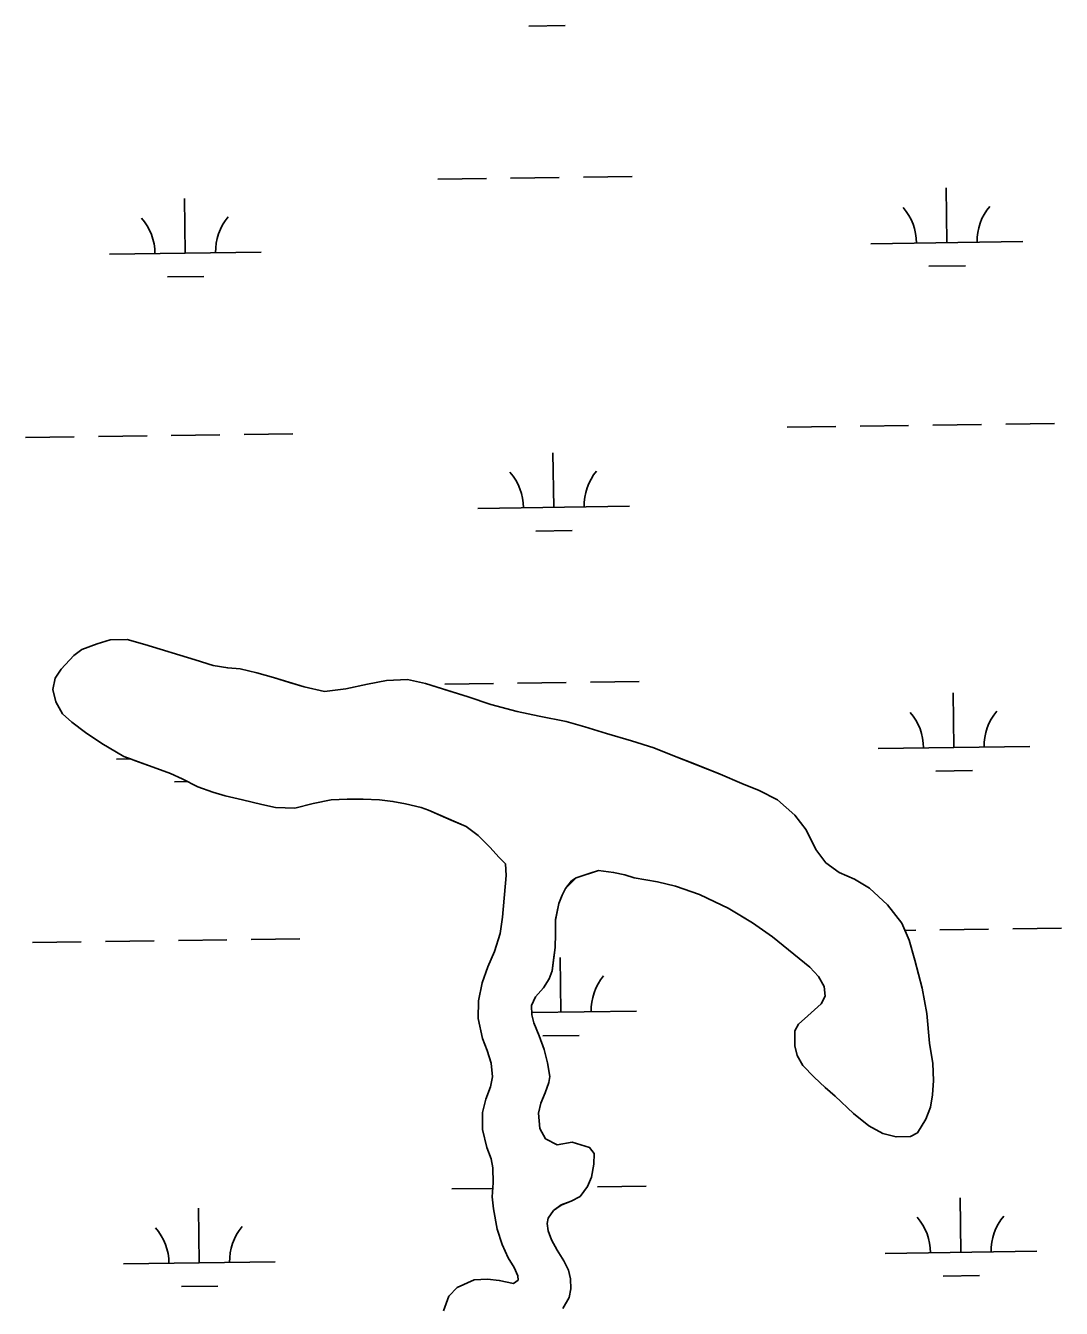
# Model space of a CAD drawing. Extents: x 3767014 to 3805179, y 361544 to 387384.
# Drawn here: x 3800811 to 3801493, y 376887 to 377732 of the extents above; entities that cross this region are included whole.
import ezdxf

# ---------------------------------------------------------------- set-up
doc = ezdxf.new("R2010")
doc.units = 0
doc.layers.add('V-TOPO-SHOR', color=7, linetype='Continuous')
doc.layers.add('V-WETL-SWMP', color=7, linetype='Continuous')

msp = doc.modelspace()

# ---------------------------------------------------------------- linework, layer by layer
at = {"layer": 'V-TOPO-SHOR'}
for points in [[(3800875.37, 377250.362), (3800860.712, 377258.974), (3800850.012, 377266.189), (3800840.939, 377272.937), (3800834.889, 377278.522), (3800830.47, 377286.436), (3800828.61, 377294.579), (3800830.007, 377302.023), (3800833.964, 377307.839), (3800842.342, 377316.914), (3800847.693, 377320.867), (3800857.7, 377324.588), (3800866.308, 377327.146), (3800877.477, 377327.377), (3800889.11, 377324.119), (3800922.38, 377314.106), (3800934.246, 377310.383), (3800943.785, 377308.753), (3800951.928, 377308.052), (3800962.863, 377305.49), (3800974.03, 377302.465), (3800984.502, 377299.205), (3800994.039, 377296.178), (3801007.534, 377293.151), (3801021.495, 377295.011), (3801035.921, 377298.033), (3801048.485, 377300.358), (3801062.213, 377301.052), (3801074.079, 377298.492), (3801089.435, 377293.604), (3801102.231, 377289.647), (3801117.12, 377284.525), (3801134.571, 377280.099), (3801148.995, 377276.841), (3801166.678, 377273.347), (3801179.009, 377269.855), (3801193.435, 377265.431), (3801209.72, 377260.776), (3801224.609, 377256.119), (3801237.174, 377250.999), (3801251.366, 377245.412), (3801268.348, 377238.662), (3801282.541, 377232.61), (3801293.94, 377227.955), (3801306.04, 377221.903), (3801317.439, 377211.663), (3801324.881, 377202.124), (3801331.394, 377189.092), (3801337.909, 377180.249), (3801346.748, 377173.966), (3801356.752, 377169.542), (3801366.757, 377163.492), (3801378.621, 377152.554), (3801387.925, 377140.454), (3801392.809, 377129.284), (3801396.531, 377116.255), (3801401.413, 377097.641), (3801404.436, 377081.12), (3801406.294, 377061.576), (3801408.385, 377048.079), (3801408.847, 377036.911), (3801408.149, 377027.372), (3801406.75, 377019.229), (3801403.725, 377011.32), (3801398.372, 377002.478), (3801393.719, 376999.918), (3801384.179, 376999.687), (3801375.338, 377002.018), (3801366.263, 377006.904), (3801356.027, 377015.049), (3801343.932, 377026.452), (3801337.417, 377032.271), (3801330.206, 377039.019), (3801322.762, 377046.699), (3801319.041, 377053.447), (3801317.412, 377059.728), (3801317.414, 377069.501), (3801319.974, 377073.923), (3801326.024, 377079.506), (3801334.867, 377087.413), (3801337.427, 377092.531), (3801336.731, 377098.814), (3801333.01, 377105.329), (3801327.425, 377111.612), (3801302.765, 377131.627), (3801289.506, 377140.704), (3801282.293, 377145.126), (3801273.452, 377150.479), (3801264.844, 377154.667), (3801254.608, 377159.322), (3801238.788, 377164.909), (3801226.921, 377167.705), (3801211.566, 377170.498), (3801205.518, 377172.36), (3801198.071, 377173.99), (3801188.067, 377175.156), (3801182.017, 377173.296), (3801173.407, 377170.507)], [(3801126.875, 377179.587), (3801122.455, 377184.009), (3801116.639, 377190.292), (3801108.729, 377198.206), (3801100.82, 377204.256), (3801091.049, 377208.446), (3801084.069, 377211.471), (3801076.16, 377214.963), (3801071.273, 377216.824), (3801060.802, 377219.153), (3801052.659, 377220.783), (3801043.818, 377221.717), (3801033.115, 377222.184), (3801022.412, 377222.186), (3801011.943, 377221.721), (3801000.077, 377219.396), (3800987.975, 377216.374), (3800975.179, 377216.841), (3800966.338, 377218.704), (3800953.542, 377221.731), (3800942.143, 377224.525), (3800933.998, 377226.853), (3800923.994, 377230.345), (3800913.758, 377235.699), (3800906.08, 377239.19), (3800897.005, 377242.449), (3800883.048, 377247.571), (3800879.091, 377248.968), (3800875.37, 377250.362)], [(3801126.875, 377179.587), (3801127.337, 377171.92), (3801126.174, 377159.37), (3801124.777, 377144.497), (3801123.381, 377133.806), (3801119.662, 377121.955), (3801115.242, 377111.729), (3801111.523, 377101.272), (3801108.965, 377089.42), (3801108.729, 377077.8), (3801111.748, 377064.553), (3801114.769, 377056.65), (3801117.325, 377048.284), (3801118.253, 377039.22), (3801116.858, 377032.713), (3801113.835, 377024.58), (3801111.742, 377015.749), (3801111.74, 377004.594), (3801114.525, 376992.74), (3801117.313, 376985.304), (3801118.474, 376979.26), (3801118.705, 376969.499), (3801118.007, 376960.206), (3801118.935, 376952.302), (3801121.257, 376938.822), (3801124.507, 376928.83), (3801128.458, 376919.997), (3801132.406, 376913.722), (3801134.962, 376908.143), (3801135.194, 376905.354), (3801132.173, 376903.032), (3801122.643, 376905.125), (3801114.976, 376906.057), (3801106.145, 376905.594), (3801094.987, 376900.482), (3801089.411, 376894.674), (3801085.923, 376885.144)], [(3801173.407, 377170.507), (3801166.436, 377163.304), (3801164.109, 377158.888), (3801162.018, 377153.543), (3801159.692, 377142.852), (3801159.692, 377142.572)], [(3801159.692, 377142.572), (3801159.69, 377133.557), (3801159.456, 377124.492), (3801158.524, 377116.36), (3801157.595, 377109.155), (3801155.502, 377103.809), (3801151.782, 377098.001), (3801146.669, 377091.96), (3801143.879, 377086.383), (3801144.111, 377080.108), (3801145.503, 377074.763), (3801148.989, 377066.394), (3801152.239, 377057.33), (3801154.564, 377048.499), (3801155.954, 377039.437), (3801155.258, 377035.484), (3801152.931, 377028.746), (3801150.142, 377022.006), (3801148.516, 377015.268), (3801149.442, 377005.274), (3801153.161, 376998.534), (3801160.828, 376994.581), (3801170.823, 376996.207), (3801182.21, 376992.72), (3801185.228, 376988.767), (3801184.995, 376981.796), (3801183.367, 376973.196), (3801180.811, 376966.923), (3801175.928, 376960.417), (3801170.118, 376957.396), (3801163.378, 376954.842), (3801158.498, 376951.125), (3801155.01, 376946.244), (3801154.312, 376942.759), (3801155.008, 376937.876), (3801157.099, 376931.835), (3801160.816, 376925.095), (3801165.232, 376918.121), (3801168.25, 376911.846), (3801169.643, 376906.27), (3801169.874, 376899.53), (3801168.711, 376893.953), (3801164.527, 376886.748)]]:
    msp.add_lwpolyline(points, dxfattribs=at)
at = {"layer": 'V-WETL-SWMP'}
for p, q in [((3801142.192, 377731.56), (3801166.19, 377731.893)), ((3801082.179, 377630.716), (3801114.176, 377631.16)), ((3801130.174, 377631.382), (3801162.171, 377631.827)), ((3801178.17, 377632.049), (3801210.167, 377632.494)), ((3801417.636, 377588.941), (3801417.136, 377624.938)), ((3800915.776, 377581.97), (3800915.276, 377617.966)), ((3801367.64, 377588.247), (3801467.631, 377589.636)), ((3800865.781, 377581.275), (3800965.771, 377582.664)), ((3801405.851, 377573.345), (3801429.849, 377573.678)), ((3800903.992, 377566.373), (3800927.989, 377566.707)), ((3801312.47, 377467.398), (3801344.467, 377467.842)), ((3801360.465, 377468.064), (3801392.462, 377468.509)), ((3801408.46, 377468.731), (3801440.457, 377469.175)), ((3801456.456, 377469.398), (3801488.453, 377469.842)), ((3800810.61, 377460.426), (3800842.607, 377460.871)), ((3800858.605, 377461.093), (3800890.602, 377461.537)), ((3800906.601, 377461.76), (3800938.598, 377462.204)), ((3800954.596, 377462.426), (3800986.593, 377462.871)), ((3801158.597, 377414.513), (3801158.097, 377450.51)), ((3801108.602, 377413.819), (3801208.593, 377415.208)), ((3801146.813, 377398.917), (3801170.811, 377399.25)), ((3800857.699, 377324.588), (3800847.694, 377320.867)), ((3800866.308, 377327.146), (3800857.699, 377324.588)), ((3800877.477, 377327.377), (3800866.308, 377327.146)), ((3800889.11, 377324.118), (3800877.477, 377327.377)), ((3800922.38, 377314.107), (3800889.11, 377324.118)), ((3800842.342, 377316.913), (3800833.964, 377307.84)), ((3800847.694, 377320.867), (3800842.342, 377316.913)), ((3800833.964, 377307.84), (3800830.007, 377302.024)), ((3800934.246, 377310.382), (3800922.38, 377314.107)), ((3800943.785, 377308.752), (3800934.246, 377310.382)), ((3800951.928, 377308.052), (3800943.785, 377308.752)), ((3800962.863, 377305.491), (3800951.928, 377308.052)), ((3800830.007, 377302.024), (3800828.61, 377294.579)), ((3800974.031, 377302.465), (3800962.863, 377305.491)), ((3800994.04, 377296.179), (3800974.031, 377302.465)), ((3801048.486, 377300.358), (3801035.921, 377298.033)), ((3801062.213, 377301.053), (3801048.486, 377300.358)), ((3801074.079, 377298.492), (3801062.213, 377301.053)), ((3801102.231, 377289.646), (3801074.079, 377298.492)), ((3801086.8, 377298.073), (3801118.797, 377298.517)), ((3801134.795, 377298.739), (3801166.792, 377299.184)), ((3801182.791, 377299.406), (3801214.787, 377299.851)), ((3800828.61, 377294.579), (3800830.47, 377286.435)), ((3801007.534, 377293.152), (3800994.04, 377296.179)), ((3801021.495, 377295.011), (3801007.534, 377293.152)), ((3801035.921, 377298.033), (3801021.495, 377295.011)), ((3801422.256, 377256.298), (3801421.756, 377292.295)), ((3800830.47, 377286.435), (3800834.889, 377278.523)), ((3801117.121, 377284.524), (3801102.231, 377289.646)), ((3801134.57, 377280.1), (3801117.121, 377284.524)), ((3800834.889, 377278.523), (3800840.938, 377272.938)), ((3800840.938, 377272.938), (3800850.011, 377266.189)), ((3801148.996, 377276.841), (3801134.57, 377280.1)), ((3801166.678, 377273.347), (3801148.996, 377276.841)), ((3801179.009, 377269.855), (3801166.678, 377273.347)), ((3800850.011, 377266.189), (3800860.713, 377258.975)), ((3801193.434, 377265.432), (3801179.009, 377269.855)), ((3801209.72, 377260.776), (3801193.434, 377265.432)), ((3800860.713, 377258.975), (3800875.369, 377250.363)), ((3801224.61, 377256.12), (3801209.72, 377260.776)), ((3801237.174, 377250.999), (3801224.61, 377256.12)), ((3801372.261, 377255.604), (3801472.252, 377256.993)), ((3800870.402, 377248.632), (3800879.769, 377248.762)), ((3800875.369, 377250.363), (3800906.08, 377239.19)), ((3801268.349, 377238.662), (3801237.174, 377250.999)), ((3800906.08, 377239.19), (3800913.758, 377235.698)), ((3801410.472, 377240.702), (3801434.47, 377241.035)), ((3800908.612, 377233.731), (3800917.29, 377233.851)), ((3800913.758, 377235.698), (3800923.994, 377230.345)), ((3801282.541, 377232.61), (3801268.349, 377238.662)), ((3801293.941, 377227.955), (3801282.541, 377232.61)), ((3800923.994, 377230.345), (3800933.999, 377226.853)), ((3800933.999, 377226.853), (3800942.142, 377224.525)), ((3800942.142, 377224.525), (3800953.542, 377221.731)), ((3801011.943, 377221.721), (3801022.413, 377222.185)), ((3801022.413, 377222.185), (3801033.116, 377222.183)), ((3801033.116, 377222.183), (3801043.819, 377221.716)), ((3801306.039, 377221.903), (3801293.941, 377227.955)), ((3800953.542, 377221.731), (3800966.338, 377218.704)), ((3800966.338, 377218.704), (3800975.18, 377216.841)), ((3800975.18, 377216.841), (3800987.976, 377216.374)), ((3800987.976, 377216.374), (3801000.076, 377219.396)), ((3801000.076, 377219.396), (3801011.943, 377221.721)), ((3801043.819, 377221.716), (3801052.66, 377220.783)), ((3801052.66, 377220.783), (3801060.803, 377219.153)), ((3801060.803, 377219.153), (3801071.273, 377216.825)), ((3801071.273, 377216.825), (3801076.159, 377214.963)), ((3801076.159, 377214.963), (3801100.82, 377204.255)), ((3801317.438, 377211.664), (3801306.039, 377221.903)), ((3801324.882, 377202.123), (3801317.438, 377211.664)), ((3801100.82, 377204.255), (3801108.73, 377198.205)), ((3801108.73, 377198.205), (3801116.639, 377190.292)), ((3801331.395, 377189.092), (3801324.882, 377202.123)), ((3801116.639, 377190.292), (3801122.455, 377184.009)), ((3801337.908, 377180.249), (3801331.395, 377189.092)), ((3801122.455, 377184.009), (3801126.875, 377179.588)), ((3801346.748, 377173.966), (3801337.908, 377180.249)), ((3801127.338, 377171.919), (3801124.777, 377144.496)), ((3801126.875, 377179.588), (3801127.338, 377171.919)), ((3801173.408, 377170.506), (3801188.067, 377175.156)), ((3801188.067, 377175.156), (3801198.071, 377173.991)), ((3801198.071, 377173.991), (3801205.517, 377172.361)), ((3801205.517, 377172.361), (3801211.566, 377170.499)), ((3801356.753, 377169.543), (3801346.748, 377173.966)), ((3801164.11, 377158.888), (3801166.435, 377163.303)), ((3801166.435, 377163.303), (3801170.386, 377168.415)), ((3801170.386, 377168.415), (3801173.408, 377170.506)), ((3801211.566, 377170.499), (3801226.922, 377167.704)), ((3801226.922, 377167.704), (3801238.787, 377164.91)), ((3801238.787, 377164.91), (3801254.608, 377159.323)), ((3801366.756, 377163.492), (3801356.753, 377169.543)), ((3801378.621, 377152.554), (3801366.756, 377163.492)), ((3801162.018, 377153.543), (3801164.11, 377158.888)), ((3801254.608, 377159.323), (3801264.845, 377154.668)), ((3801264.845, 377154.668), (3801273.453, 377150.479)), ((3801159.692, 377142.572), (3801162.018, 377153.543)), ((3801273.453, 377150.479), (3801289.506, 377140.704)), ((3801387.926, 377140.454), (3801378.621, 377152.554)), ((3801124.777, 377144.496), (3801123.381, 377133.806)), ((3801159.69, 377133.557), (3801159.692, 377142.572)), ((3801289.506, 377140.704), (3801302.766, 377131.627)), ((3801392.81, 377129.285), (3801387.926, 377140.454)), ((3800911.222, 377129.117), (3800943.219, 377129.561)), ((3800959.217, 377129.783), (3800991.214, 377130.228)), ((3801123.381, 377133.806), (3801119.661, 377121.954)), ((3801159.456, 377124.493), (3801159.69, 377133.557)), ((3801302.766, 377131.627), (3801327.426, 377111.613)), ((3801389.976, 377135.767), (3801397.083, 377135.866)), ((3801396.53, 377116.255), (3801392.81, 377129.285)), ((3801413.081, 377136.088), (3801445.078, 377136.533)), ((3801461.077, 377136.755), (3801493.074, 377137.199)), ((3800815.231, 377127.783), (3800847.228, 377128.228)), ((3800863.226, 377128.45), (3800895.223, 377128.894)), ((3801119.661, 377121.954), (3801115.243, 377111.729)), ((3801157.594, 377109.155), (3801159.456, 377124.493)), ((3801163.218, 377081.87), (3801162.718, 377117.867)), ((3801401.413, 377097.64), (3801396.53, 377116.255)), ((3801115.243, 377111.729), (3801111.523, 377101.272)), ((3801151.782, 377098.001), (3801155.502, 377103.81)), ((3801155.502, 377103.81), (3801157.594, 377109.155)), ((3801327.426, 377111.613), (3801333.009, 377105.33)), ((3801333.009, 377105.33), (3801336.731, 377098.815)), ((3801111.523, 377101.272), (3801108.965, 377089.42)), ((3801146.669, 377091.96), (3801151.782, 377098.001)), ((3801336.731, 377098.815), (3801337.428, 377092.532)), ((3801404.435, 377081.12), (3801401.413, 377097.64)), ((3801108.965, 377089.42), (3801108.73, 377077.8)), ((3801143.879, 377086.383), (3801146.669, 377091.96)), ((3801334.867, 377087.414), (3801326.024, 377079.505)), ((3801337.428, 377092.532), (3801334.867, 377087.414)), ((3801144.11, 377080.108), (3801143.879, 377086.383)), ((3801144.055, 377081.604), (3801213.213, 377082.565)), ((3801145.504, 377074.762), (3801144.11, 377080.108)), ((3801326.024, 377079.505), (3801319.974, 377073.922)), ((3801406.293, 377061.575), (3801404.435, 377081.12)), ((3801108.73, 377077.8), (3801111.749, 377064.553)), ((3801148.988, 377066.395), (3801145.504, 377074.762)), ((3801319.974, 377073.922), (3801317.414, 377069.501)), ((3801111.749, 377064.553), (3801114.769, 377056.651)), ((3801152.24, 377057.331), (3801148.988, 377066.395)), ((3801151.434, 377066.274), (3801175.431, 377066.607)), ((3801317.414, 377069.501), (3801317.412, 377059.729)), ((3801408.385, 377048.08), (3801406.293, 377061.575)), ((3801114.769, 377056.651), (3801117.324, 377048.284)), ((3801154.563, 377048.5), (3801152.24, 377057.331)), ((3801317.412, 377059.729), (3801319.04, 377053.447)), ((3801319.04, 377053.447), (3801322.761, 377046.699)), ((3801117.324, 377048.284), (3801118.252, 377039.22)), ((3801155.955, 377039.436), (3801154.563, 377048.5)), ((3801322.761, 377046.699), (3801330.206, 377039.019)), ((3801408.848, 377036.912), (3801408.385, 377048.08)), ((3801118.252, 377039.22), (3801116.857, 377032.713)), ((3801155.258, 377035.485), (3801155.955, 377039.436)), ((3801330.206, 377039.019), (3801337.417, 377032.27)), ((3801408.148, 377027.372), (3801408.848, 377036.912)), ((3801116.857, 377032.713), (3801113.834, 377024.58)), ((3801150.142, 377022.007), (3801152.932, 377028.746)), ((3801152.932, 377028.746), (3801155.258, 377035.485)), ((3801337.417, 377032.27), (3801343.931, 377026.453)), ((3801113.834, 377024.58), (3801111.741, 377015.749)), ((3801148.515, 377015.268), (3801150.142, 377022.007)), ((3801343.931, 377026.453), (3801356.028, 377015.05)), ((3801406.751, 377019.229), (3801408.148, 377027.372)), ((3801111.741, 377015.749), (3801111.739, 377004.594)), ((3801149.442, 377005.274), (3801148.515, 377015.268)), ((3801356.028, 377015.05), (3801366.264, 377006.904)), ((3801398.372, 377002.478), (3801403.725, 377011.319)), ((3801403.725, 377011.319), (3801406.751, 377019.229)), ((3801111.739, 377004.594), (3801114.526, 376992.741)), ((3801153.16, 376998.534), (3801149.442, 377005.274)), ((3801366.264, 377006.904), (3801375.337, 377002.017)), ((3801393.718, 376999.919), (3801398.372, 377002.478)), ((3801160.828, 376994.582), (3801153.16, 376998.534)), ((3801170.822, 376996.207), (3801160.828, 376994.582)), ((3801182.209, 376992.719), (3801170.822, 376996.207)), ((3801375.337, 377002.017), (3801384.179, 376999.688)), ((3801384.179, 376999.688), (3801393.718, 376999.919)), ((3801114.526, 376992.741), (3801117.313, 376985.304)), ((3801185.229, 376988.768), (3801182.209, 376992.719)), ((3801184.995, 376981.796), (3801185.229, 376988.768)), ((3801117.313, 376985.304), (3801118.474, 376979.261)), ((3801118.474, 376979.261), (3801118.705, 376969.5)), ((3801183.367, 376973.197), (3801184.995, 376981.796)), ((3801118.705, 376969.5), (3801118.006, 376960.205)), ((3801180.81, 376966.923), (3801183.367, 376973.197)), ((3801091.421, 376965.43), (3801118.427, 376965.805)), ((3801118.006, 376960.205), (3801118.934, 376952.303)), ((3801170.118, 376957.396), (3801175.928, 376960.417)), ((3801175.928, 376960.417), (3801180.81, 376966.923)), ((3801187.411, 376966.763), (3801219.408, 376967.208)), ((3800925.018, 376916.684), (3800924.518, 376952.68)), ((3801118.934, 376952.303), (3801121.256, 376938.823)), ((3801158.497, 376951.124), (3801163.378, 376954.841)), ((3801163.378, 376954.841), (3801170.118, 376957.396)), ((3801426.877, 376923.655), (3801426.377, 376959.652)), ((3801154.312, 376942.758), (3801155.01, 376946.244)), ((3801155.01, 376946.244), (3801158.497, 376951.124)), ((3801121.256, 376938.823), (3801124.508, 376928.83)), ((3801155.008, 376937.877), (3801154.312, 376942.758)), ((3801157.099, 376931.835), (3801155.008, 376937.877)), ((3801124.508, 376928.83), (3801128.457, 376919.998)), ((3801160.816, 376925.095), (3801157.099, 376931.835)), ((3801128.457, 376919.998), (3801132.407, 376913.722)), ((3801165.231, 376918.122), (3801160.816, 376925.095)), ((3801168.251, 376911.846), (3801165.231, 376918.122)), ((3801376.882, 376922.961), (3801476.872, 376924.35)), ((3800875.022, 376915.989), (3800975.013, 376917.378)), ((3801132.407, 376913.722), (3801134.962, 376908.144)), ((3801169.644, 376906.269), (3801168.251, 376911.846)), ((3800913.233, 376901.088), (3800937.231, 376901.421)), ((3801106.144, 376905.593), (3801094.988, 376900.482)), ((3801114.975, 376906.056), (3801106.144, 376905.593)), ((3801122.644, 376905.125), (3801114.975, 376906.056)), ((3801132.172, 376903.032), (3801122.644, 376905.125)), ((3801135.194, 376905.355), (3801132.172, 376903.032)), ((3801134.962, 376908.144), (3801135.194, 376905.355)), ((3801169.875, 376899.529), (3801169.644, 376906.269)), ((3801415.093, 376908.059), (3801439.09, 376908.392)), ((3801089.41, 376894.673), (3801085.922, 376885.145)), ((3801094.988, 376900.482), (3801089.41, 376894.673)), ((3801164.528, 376886.748), (3801168.712, 376893.952)), ((3801168.712, 376893.952), (3801169.875, 376899.529))]:
    msp.add_line(p, q, dxfattribs=at)
for centre, start, end in [((3801362.391, 377588.648), 0.024037, 41.567696), ((3801472.867, 377590.183), 140.024034, 181.567693), ((3800860.532, 377581.677), 0.024037, 41.567696), ((3800971.007, 377583.212), 140.024034, 181.567693), ((3801103.353, 377414.221), 0.024037, 41.567696), ((3801213.828, 377415.755), 140.024034, 181.567693), ((3801367.012, 377256.006), 0.024037, 41.567696), ((3801477.487, 377257.54), 140.024034, 181.567693), ((3801218.449, 377083.112), 140.024034, 181.567693), ((3801371.633, 376923.363), 0.024037, 41.567696), ((3801482.108, 376924.897), 140.024034, 181.567693), ((3800869.773, 376916.391), 0.024037, 41.567696), ((3800980.249, 376917.926), 140.024034, 181.567693)]:
    msp.add_arc(centre, 35.246, start, end, dxfattribs=at)

doc.saveas('drawing.dxf')
